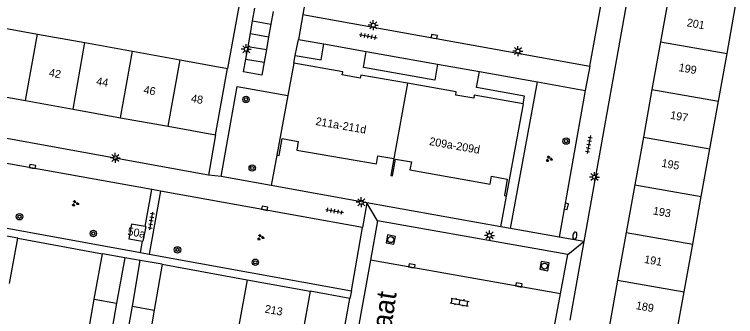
# Model space of a CAD drawing. Extents: x 132999 to 136000, y 398499 to 400501.
# Drawn here: x 133312.5 to 133402.6, y 399571.4 to 399609.2 of the extents above; entities that cross this region are included whole.
import ezdxf

# ---------------------------------------------------------------- set-up
doc = ezdxf.new("R2010")
doc.units = 0
for name, color, linetype in [('gg-afsc-erfafscheiding', 7, 'Continuous'), ('gg-afsc-muur', 7, 'Continuous'), ('gg-anno-huisnummerreeks BGT', 7, 'Continuous'), ('gg-anno-openbare ruimte label', 7, 'Continuous'), ('gg-bbg-bijgebouw', 7, 'Continuous'), ('gg-bbg-gedigitaliseerde bebouwing', 7, 'Continuous'), ('gg-bbg-gedigitaliseerde bijgebouw', 7, 'Continuous'), ('gg-bbg-hoofdgebouw', 7, 'Continuous'), ('gg-bbg-tussenscheiding', 7, 'Continuous'), ('gg-knt-verharding', 7, 'Continuous'), ('gg-knt-verharding nz', 7, 'Continuous'), ('gt-grn-groengrens', 7, 'Continuous'), ('gt-grn-weggrens', 7, 'Continuous'), ('gt-symb-boom', 7, 'Continuous'), ('gt-symb-brandkraan', 7, 'Continuous'), ('gt-symb-groenvak', 7, 'Continuous'), ('gt-symb-klinker verharding', 7, 'Continuous'), ('gt-symb-kolk', 7, 'Continuous'), ('gt-symb-lichtmast', 7, 'Continuous'), ('gt-symb-rioolschacht', 7, 'Continuous'), ('gt-symb-tegel verharding', 7, 'Continuous')]:
    doc.layers.add(name, color=color, linetype=linetype)

# ---------------------------------------------------------------- blocks, each defined once
blk = doc.blocks.new('gt0-TEG1')
at = {"layer": 'gt-symb-tegel verharding'}
for p, q in [((-1.125, 0), (1.125, 0)), ((-0.9, -0.25), (-0.9, 0.25)), ((-0.45, -0.25), (-0.45, 0.25)), ((0, -0.25), (0, 0.25)), ((0.45, -0.25), (0.45, 0.25)), ((0.9, -0.25), (0.9, 0.25))]:
    blk.add_line(p, q, dxfattribs=at)
blk = doc.blocks.new('gt0-KOLK')
at = {"layer": 'gt-symb-kolk'}
blk.add_lwpolyline([(0, 0), (0.375, 0), (0.375, 0.4), (-0.375, 0.4), (-0.375, 0), (0, 0)], dxfattribs=at)
blk = doc.blocks.new('gt0-LMAST')
at = {"layer": 'gt-symb-lichtmast'}
for p, q in [((-0.182, 0.173), (-0.447, 0.438)), ((-0.005, 0.246), (-0.005, 0.621)), ((0.172, 0.173), (0.437, 0.438)), ((-0.255, -0.004), (-0.63, -0.004)), ((-0.182, -0.181), (-0.447, -0.446)), ((-0.005, -0.254), (-0.005, -0.629)), ((0.437, -0.446), (0.172, -0.181)), ((0.245, -0.004), (0.62, -0.004))]:
    blk.add_line(p, q, dxfattribs=at)
blk.add_circle((-0.005, -0.004), 0.25, dxfattribs=at)
blk = doc.blocks.new('gt0-GRVAK')
at = {"layer": 'gt-symb-groenvak'}
for p, q in [((-0.11, 0.189), (-0.228, 0.24)), ((-0.182, 0.153), (0.088, 0.153)), ((-0.091, 0.211), (-0.156, 0.322)), ((-0.047, 0.214), (-0.047, 0.393)), ((-0.004, 0.211), (0.061, 0.322)), ((0.015, 0.189), (0.133, 0.24)), ((0.262, -0.052), (0.197, 0.059)), ((0.305, -0.049), (0.305, 0.13)), ((0.349, -0.052), (0.414, 0.059)), ((-0.245, -0.228), (-0.363, -0.177)), ((-0.318, -0.264), (-0.047, -0.264)), ((-0.226, -0.206), (-0.291, -0.095)), ((-0.183, -0.203), (-0.183, -0.024)), ((-0.139, -0.206), (-0.074, -0.095)), ((-0.12, -0.228), (-0.002, -0.177)), ((0.243, -0.074), (0.125, -0.023)), ((0.17, -0.11), (0.441, -0.11)), ((0.368, -0.074), (0.486, -0.023))]:
    blk.add_line(p, q, dxfattribs=at)
blk = doc.blocks.new('gt0-BOOM')
at = {"layer": 'gt-symb-boom'}
for radius in [0.4, 0.2]:
    blk.add_circle((0, 0), radius, dxfattribs=at)
blk = doc.blocks.new('gt0-RS')
at = {"layer": 'gt-symb-rioolschacht'}
blk.add_lwpolyline([(-0.5, -0.5), (0.5, -0.5), (0.5, 0.5), (-0.5, 0.5)], close=True, dxfattribs=at)
blk.add_circle((0, 0), 0.375, dxfattribs=at)
blk = doc.blocks.new('gt0-BR')
at = {"layer": 'gt-symb-brandkraan'}
for centre, radius, start, end in [((-0.244, 0), 0.206, 107.56694, 252.43307), ((0.599, -2.664), 3, 106.89205, 107.56694), ((0, -0.691), 0.938, 73.10799, 106.89205), ((-0.599, -2.664), 3, 72.43309, 73.10799), ((0.244, 0), 0.206, 287.56695, 72.43309), ((0.599, 2.664), 3, 252.43307, 253.10797), ((0, 0.691), 0.938, 253.10797, 286.89206), ((-0.599, 2.664), 3, 286.89206, 287.56695)]:
    blk.add_arc(centre, radius, start, end, dxfattribs=at)
blk = doc.blocks.new('gt0-KL1')
at = {"layer": 'gt-symb-klinker verharding'}
for p, q in [((-1.15, 0.3), (1.15, 0.3)), ((-1, -0.3), (-1, 0.3)), ((-0.5, 0.3), (-0.5, 0.45)), ((0, -0.3), (0, 0.3)), ((0.5, 0.3), (0.5, 0.45)), ((1, -0.3), (1, 0.3)), ((-1.15, -0.3), (1.15, -0.3)), ((-0.5, -0.45), (-0.5, -0.3)), ((0.5, -0.45), (0.5, -0.3))]:
    blk.add_line(p, q, dxfattribs=at)

msp = doc.modelspace()

# ---------------------------------------------------------------- linework, layer by layer
at = {"layer": 'gg-afsc-erfafscheiding'}
for p, q in [((133345.27, 399591.63), (133344.569, 399587.808)), ((133373.265, 399582.664), (133373.97, 399586.5))]:
    msp.add_line(p, q, dxfattribs=at)
at = {"layer": 'gg-afsc-muur'}
for p, q in [((133340.96, 399612.76), (133339.11, 399602.45)), ((133312.9, 399581.23), (133323.46, 399579.29)), ((133330.91, 399577.98), (133341.55, 399576.02))]:
    msp.add_line(p, q, dxfattribs=at)
at = {"layer": 'gg-bbg-bijgebouw'}
for p, q in [((133342.237, 399608.406), (133342.523, 399609.995)), ((133344.808, 399609.584), (133344.523, 399607.995)), ((133341.951, 399606.817), (133342.237, 399608.406)), ((133344.523, 399607.995), (133344.237, 399606.406)), ((133341.665, 399605.228), (133341.951, 399606.817)), ((133344.237, 399606.406), (133343.951, 399604.818)), ((133341.38, 399603.64), (133341.665, 399605.228)), ((133343.951, 399604.818), (133343.666, 399603.229)), ((133326.25, 399578.79), (133323.46, 399579.29)), ((133330.91, 399577.98), (133328.18, 399578.45))]:
    msp.add_line(p, q, dxfattribs=at)
msp.add_lwpolyline([(133343.666, 399603.229), (133343.38, 399601.64), (133341.09, 399602.03), (133341.38, 399603.64)], dxfattribs=at)
at = {"layer": 'gg-bbg-gedigitaliseerde bebouwing'}
for p, q in [((133401.516, 399604.319), (133402.587, 399610.284)), ((133309.393, 399607.851), (133315.336, 399606.771)), ((133315.336, 399606.771), (133321.278, 399605.691)), ((133321.278, 399605.691), (133327.221, 399604.611)), ((133327.221, 399604.611), (133333.162, 399603.531)), ((133400.445, 399598.355), (133401.516, 399604.319)), ((133333.162, 399603.531), (133339.11, 399602.45)), ((133399.373, 399592.39), (133400.445, 399598.355)), ((133398.302, 399586.426), (133399.373, 399592.39)), ((133397.23, 399580.461), (133398.302, 399586.426)), ((133311.86, 399575.548), (133312.9, 399581.23)), ((133396.159, 399574.496), (133397.23, 399580.461)), ((133341.55, 399576.02), (133340.5, 399570.292)), ((133395.115, 399568.682), (133396.159, 399574.496))]:
    msp.add_line(p, q, dxfattribs=at)
at = {"layer": 'gg-bbg-gedigitaliseerde bijgebouw'}
for p, q in [((133322.444, 399573.606), (133323.46, 399579.29)), ((133326.25, 399578.79), (133325.231, 399573.094)), ((133327.206, 399572.732), (133328.18, 399578.45)), ((133330.91, 399577.98), (133329.931, 399572.232)), ((133321.398, 399567.753), (133322.444, 399573.606)), ((133325.231, 399573.094), (133324.185, 399567.243)), ((133326.207, 399566.873), (133327.206, 399572.732)), ((133329.931, 399572.232), (133328.932, 399566.374))]:
    msp.add_line(p, q, dxfattribs=at)
at = {"layer": 'gg-bbg-hoofdgebouw'}
for p, q in [((133394.278, 399611.773), (133393.206, 399605.808)), ((133393.206, 399605.808), (133392.134, 399599.844)), ((133337.6, 399594.15), (133339.11, 399602.45)), ((133347.38, 399603.14), (133346.634, 399599.07)), ((133392.134, 399599.844), (133391.063, 399593.879)), ((133307.901, 399599.524), (133313.844, 399598.448)), ((133346.634, 399599.07), (133345.27, 399591.63)), ((133313.844, 399598.448), (133319.788, 399597.373)), ((133319.788, 399597.373), (133325.731, 399596.298)), ((133325.731, 399596.298), (133331.674, 399595.222)), ((133331.674, 399595.222), (133337.6, 399594.15)), ((133391.063, 399593.879), (133389.991, 399587.915)), ((133389.991, 399587.915), (133388.919, 399581.95)), ((133312.9, 399581.23), (133305.05, 399582.651)), ((133388.919, 399581.95), (133387.848, 399575.986)), ((133341.55, 399576.02), (133349.43, 399574.58)), ((133387.848, 399575.986), (133386.791, 399570.107)), ((133349.43, 399574.58), (133348.381, 399568.869))]:
    msp.add_line(p, q, dxfattribs=at)
for points in [[(133361.579, 399600.604), (133355.74, 399601.64), (133355.68, 399601.26), (133353.43, 399601.67), (133353.5, 399602.04), (133347.38, 399603.14)], [(133376.052, 399598.037), (133369.93, 399599.12), (133369.87, 399598.74), (133367.62, 399599.14), (133367.69, 399599.52), (133361.579, 399600.604)], [(133373.97, 399586.5), (133376.09, 399598.03), (133376.052, 399598.037)], [(133345.27, 399591.63), (133345.56, 399591.58), (133345.94, 399593.68), (133347.94, 399593.31), (133347.75, 399592.25), (133357.7, 399590.51), (133357.87, 399591.531), (133359.87, 399591.18)], [(133359.87, 399591.18), (133359.509, 399589.086), (133359.721, 399589.048), (133360.09, 399591.13), (133362.08, 399590.78), (133361.9, 399589.76), (133371.92, 399587.97), (133372.1, 399588.97), (133374.05, 399588.621), (133373.69, 399586.56), (133373.97, 399586.5)], [(133328.805, 399582.701), (133327.1, 399583), (133326.75, 399581.16), (133328.474, 399580.86)], [(133328.805, 399582.701), (133328.87, 399582.69), (133328.53, 399580.85), (133328.474, 399580.86)]]:
    msp.add_lwpolyline(points, dxfattribs=at)
at = {"layer": 'gg-bbg-tussenscheiding'}
for p, q in [((133342.237, 399608.406), (133344.523, 399607.995)), ((133313.844, 399598.448), (133315.336, 399606.771)), ((133341.951, 399606.817), (133344.237, 399606.406)), ((133319.788, 399597.373), (133321.278, 399605.691)), ((133341.665, 399605.228), (133343.951, 399604.818)), ((133393.206, 399605.808), (133401.516, 399604.319)), ((133325.731, 399596.298), (133327.221, 399604.611)), ((133331.674, 399595.222), (133333.162, 399603.531)), ((133341.38, 399603.64), (133343.666, 399603.229)), ((133361.579, 399600.604), (133359.87, 399591.18)), ((133392.134, 399599.844), (133400.445, 399598.355)), ((133391.063, 399593.879), (133399.373, 399592.39)), ((133389.991, 399587.915), (133398.302, 399586.426)), ((133388.919, 399581.95), (133397.23, 399580.461)), ((133387.848, 399575.986), (133396.159, 399574.496)), ((133322.444, 399573.606), (133325.231, 399573.094)), ((133327.206, 399572.732), (133329.931, 399572.232))]:
    msp.add_line(p, q, dxfattribs=at)
at = {"layer": 'gg-knt-verharding'}
for p, q in [((133392.52, 399630.58), (133383.617, 399580.809)), ((133350.011, 399617.677), (133348.5, 399609.21)), ((133384.38, 399602.75), (133385.813, 399610.771)), ((133348.5, 399609.21), (133384.38, 399602.75)), ((133347.569, 399604.086), (133347.97, 399606.1)), ((133347.97, 399606.1), (133351.145, 399605.533)), ((133351.145, 399605.533), (133356.436, 399604.588)), ((133356.436, 399604.588), (133365.349, 399602.997)), ((133347.38, 399603.14), (133347.569, 399604.086)), ((133365.349, 399602.997), (133370.587, 399602.061)), ((133370.587, 399602.061), (133377.814, 399600.771)), ((133377.814, 399600.771), (133383.81, 399599.7)), ((133383.81, 399599.7), (133380.54, 399581.36)), ((133336.73, 399589.13), (133299.196, 399595.937)), ((133337.6, 399594.15), (133336.73, 399589.13)), ((133329.632, 399587.302), (133301.77, 399592.31)), ((133344.569, 399587.808), (133338.31, 399588.93)), ((133328.805, 399582.701), (133329.632, 399587.302)), ((133330.734, 399587.104), (133329.319, 399579.237)), ((133330.734, 399587.104), (133329.632, 399587.302)), ((133355.96, 399582.57), (133330.734, 399587.104)), ((133356.514, 399585.667), (133344.569, 399587.808)), ((133373.265, 399582.664), (133356.514, 399585.667)), ((133357.852, 399583.397), (133356.959, 399578.464)), ((133381.636, 399579.187), (133357.852, 399583.397)), ((133374.446, 399582.452), (133373.265, 399582.664)), ((133354.57, 399574.63), (133355.96, 399582.57)), ((133380.54, 399581.36), (133374.446, 399582.452)), ((133328.218, 399579.438), (133328.474, 399580.86)), ((133383.617, 399580.809), (133381.86, 399570.986)), ((133328.218, 399579.438), (133329.319, 399579.237)), ((133329.319, 399579.237), (133354.57, 399574.63)), ((133380.7, 399574.259), (133381.636, 399579.187)), ((133356.959, 399578.464), (133351.464, 399548.366)), ((133354.38, 399573.67), (133349.43, 399574.58)), ((133348.64, 399542.304), (133354.38, 399573.67)), ((133379.783, 399569.336), (133380.7, 399574.259))]:
    msp.add_line(p, q, dxfattribs=at)
for points in [[(133347.569, 399604.086), (133350.788, 399603.536), (133351.145, 399605.533)], [(133365.349, 399602.997), (133364.992, 399600.997), (133356.08, 399602.595), (133356.436, 399604.588)], [(133376.052, 399598.037), (133376.219, 399598.982), (133370.231, 399600.065), (133370.587, 399602.061)], [(133338.31, 399588.93), (133340.32, 399600.22), (133346.634, 399599.07)], [(133301.77, 399592.31), (133300.31, 399584.53), (133328.218, 399579.438)]]:
    msp.add_lwpolyline(points, dxfattribs=at)
at = {"layer": 'gg-knt-verharding nz'}
msp.add_line((133380.7, 399574.259), (133356.959, 399578.464), dxfattribs=at)
at = {"layer": 'gt-grn-groengrens'}
msp.add_line((133374.446, 399582.452), (133377.814, 399600.771), dxfattribs=at)
at = {"layer": 'gt-grn-weggrens'}
for p, q in [((133348.5, 399609.21), (133347.97, 399606.1)), ((133384.38, 399602.75), (133383.81, 399599.7)), ((133338.31, 399588.93), (133336.73, 399589.13)), ((133356.514, 399585.667), (133355.96, 399582.57)), ((133357.852, 399583.397), (133356.514, 399585.667)), ((133383.617, 399580.809), (133380.54, 399581.36)), ((133381.636, 399579.187), (133383.617, 399580.809)), ((133328.18, 399578.45), (133326.25, 399578.79)), ((133354.57, 399574.63), (133354.38, 399573.67))]:
    msp.add_line(p, q, dxfattribs=at)

# ---------------------------------------------------------------- block references
at = {"layer": 'gt-symb-boom'}
for p in [(133341.408, 399598.582), (133342.182, 399590.01), (133313.105, 399583.91), (133322.332, 399581.81), (133332.848, 399579.766), (133342.572, 399578.214)]:
    msp.add_blockref('gt0-BOOM', p, dxfattribs=at)
at = {"layer": 'gt-symb-boom', "rotation": -100.14079314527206}
msp.add_blockref('gt0-BOOM', (133381.411, 399593.372), dxfattribs=at)
at = {"layer": 'gt-symb-brandkraan', "rotation": -99.52600332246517}
msp.add_blockref('gt0-BR', (133382.513, 399581.547), dxfattribs=at)
at = {"layer": 'gt-symb-groenvak'}
for p in [(133379.272, 399591.145), (133320.056, 399585.577), (133343.215, 399581.337)]:
    msp.add_blockref('gt0-GRVAK', p, dxfattribs=at)
at = {"layer": 'gt-symb-klinker verharding', "rotation": -10.197205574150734}
msp.add_blockref('gt0-KL1', (133368.107, 399573.236), dxfattribs=at)
at = {"layer": 'gt-symb-kolk'}
for p, rotation in [((133364.896, 399606.258), -10.197205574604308), ((133314.687, 399589.991), -10.197205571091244), ((133381.231, 399585.241), -99.79214624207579), ((133343.702, 399584.773), -10.489389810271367), ((133362.088, 399577.569), -10.074332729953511), ((133375.462, 399575.185), -10.017934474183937)]:
    msp.add_blockref('gt0-KOLK', p, dxfattribs=dict(at, rotation=rotation))
at = {"layer": 'gt-symb-lichtmast'}
for p in [(133357.316, 399607.862), (133341.447, 399604.858), (133375.389, 399604.646), (133325.068, 399591.27), (133384.965, 399588.875), (133355.819, 399585.726), (133371.838, 399581.575)]:
    msp.add_blockref('gt0-LMAST', p, dxfattribs=at)
at = {"layer": 'gt-symb-rioolschacht'}
for p, rotation in [((133359.487, 399581.051), -100.36632260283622), ((133378.712, 399577.735), -100.60205829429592)]:
    msp.add_blockref('gt0-RS', p, dxfattribs=dict(at, rotation=rotation))
at = {"layer": 'gt-symb-tegel verharding'}
for p, rotation in [((133356.685, 399606.51), -10.30997039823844), ((133384.237, 399592.948), -100.65836150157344), ((133329.565, 399583.386), 80.8486039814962), ((133352.478, 399584.623), -10.30997039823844)]:
    msp.add_blockref('gt0-TEG1', p, dxfattribs=dict(at, rotation=rotation))

# ---------------------------------------------------------------- texts
at = {"layer": 'gg-anno-huisnummerreeks BGT'}
for s, rotation, p in [('201', 349.8, (133396.434, 399607.75)), ('199', 349.8, (133395.426, 399602.141)), ('42', 349.7, (133316.725, 399601.485)), ('44', 349.7, (133322.637, 399600.415)), ('46', 349.7, (133328.545, 399599.346)), ('48', 349.7, (133334.479, 399598.272)), ('197', 349.8, (133394.356, 399596.181)), ('211a-211d', 350.1, (133350.043, 399595.4)), ('209a-209d', 349.9, (133364.247, 399592.895)), ('195', 349.8, (133393.277, 399590.176)), ('193', 349.8, (133392.205, 399584.212)), ('50a', 349.5, (133326.538, 399581.638)), ('191', 349.8, (133391.115, 399578.143)), ('213', 349.6, (133343.692, 399571.929)), ('189', 349.8, (133390.075, 399572.358))]:
    msp.add_text(s, height=1, rotation=rotation, dxfattribs=at).set_placement(p)
at = {"layer": 'gg-anno-openbare ruimte label'}
msp.add_text('Bellinistraat', height=2.5, rotation=81.3, dxfattribs=at).set_placement((133357.627, 399557.281))

doc.saveas('drawing.dxf')
